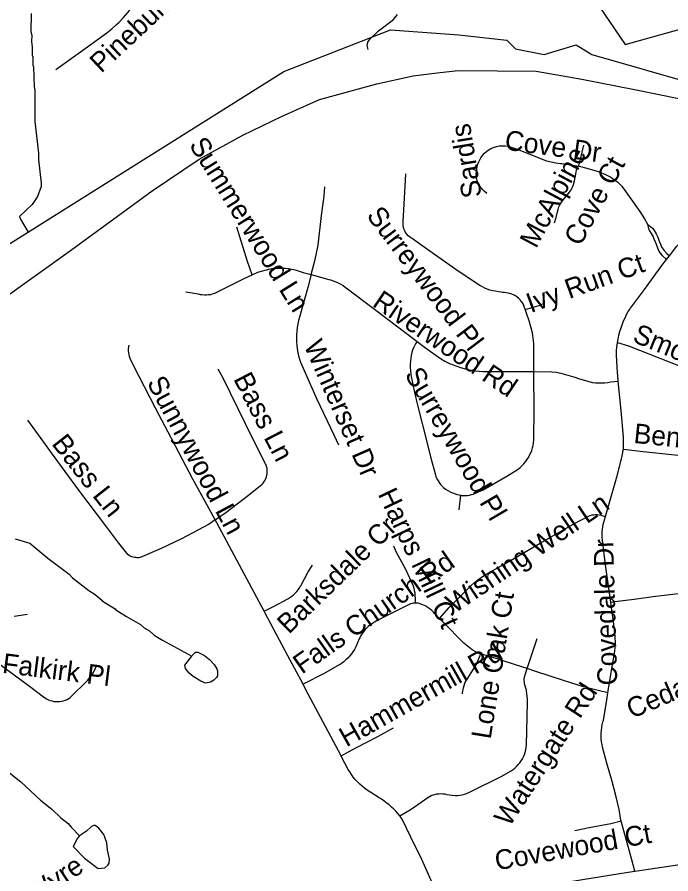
# Model space of a CAD drawing. Extents: x 1383679 to 1536984, y 460658 to 651027.
# Drawn here: x 1474850 to 1478001, y 509658 to 513786 of the extents above; entities that cross this region are included whole.
import ezdxf

# ---------------------------------------------------------------- set-up
doc = ezdxf.new("R2010")
doc.units = 0
for name, color, linetype in [('Exist Hydrographic Creek Single Shore', 7, 'Continuous'), ('Exist Hydrographic Misc Water Feature', 7, 'Continuous'), ('Exist Road Non-System Type 51', 7, 'Continuous'), ('Exist Road Non-System Type 51 Label', 7, 'Continuous'), ('Exist Utilities Electrical Transmission Line', 7, 'Continuous')]:
    doc.layers.add(name, color=color, linetype=linetype)

msp = doc.modelspace()

# ---------------------------------------------------------------- linework, layer by layer
at = {"layer": 'Exist Hydrographic Creek Single Shore'}
for points in [[(1476979.3, 513701.1), (1477210.4, 513675.2), (1477252.9, 513632.7), (1477390.3, 513606.5), (1477544.1, 513652.3), (1477620.3, 513606.2), (1478136.3, 513459.1), (1478254.2, 513443.2), (1478365.3, 513491.9), (1478443.8, 513527.9), (1478627, 513616.3), (1478843, 513583.5), (1478911.7, 513619.6), (1478960.8, 513681.8), (1479067.3, 513931.5)], [(1471649.3, 509777.6), (1472677.4, 510810.5), (1473338.3, 511407.8), (1473509.4, 511643.9), (1473562.4, 511803.7), (1473833.3, 512031.3), (1473927.4, 512137.8), (1476136.3, 513524.4), (1476649.3, 513724.2), (1476979.3, 513701.1)]]:
    msp.add_lwpolyline(points, dxfattribs=at)
at = {"layer": 'Exist Hydrographic Misc Water Feature'}
for points in [[(1474918.8, 513803.3), (1474917.1, 513715.3), (1474920.8, 513699.2), (1474920.2, 513667.2), (1474923.6, 513643.2), (1474922.8, 513603.2), (1474926.7, 513595.1), (1474925.9, 513555.1), (1474929.7, 513547), (1474931.8, 513451), (1474935.5, 513434.9), (1474936.5, 513282.9), (1474953.4, 513130.5), (1474952.8, 513098.5), (1474966.5, 512986.3), (1474966.2, 512970.3), (1474949.3, 512922.6), (1474922.4, 512883.2), (1474862.1, 512825.3), (1474866.9, 512812.3), (1474902.9, 512750.4)], [(1476541.5, 513630.7), (1476537.1, 513649.5), (1476541.4, 513665.5), (1476551.7, 513681.3), (1476592.6, 513720.4), (1476663.6, 513774.9), (1476684.1, 513798.5)], [(1474840.2, 511272.9), (1474911.7, 511251.4), (1474998.4, 511179.6), (1475100.9, 511101.5), (1475116.6, 511085.1), (1475195.4, 511023.5), (1475227.1, 511004.9), (1475270.4, 510966.6), (1475323.3, 510935.8), (1475325.6, 510930.8), (1475377.1, 510897.7), (1475444.4, 510860.4), (1475462, 510843.9), (1475487.7, 510829.4), (1475511.4, 510808.9), (1475550.9, 510784.1), (1475691.6, 510707.8)], [(1475691.6, 510707.8), (1475693.6, 510711.1), (1475709.9, 510726.8), (1475721.9, 510726.6), (1475753.6, 510709.9), (1475777.3, 510691.4), (1475800.8, 510666.9), (1475812.3, 510646.7), (1475816.2, 510636.6), (1475815.7, 510612.6), (1475811.5, 510604.7), (1475799.2, 510591), (1475783, 510581.3), (1475758.9, 510577.8), (1475735.1, 510586.3), (1475699.6, 510609), (1475679.9, 510625.4), (1475662.3, 510647.8), (1475658.7, 510663.9), (1475691.6, 510707.8)], [(1474805.6, 510151.6), (1474868.8, 510102.3), (1474963.7, 510013), (1475018.2, 509969.2), (1475061.4, 509928.3), (1475096.9, 509901.6), (1475110.5, 509883.3), (1475151, 509841.1)], [(1475151, 509841.1), (1475141.5, 509830.6), (1475120, 509789.8), (1475175.7, 509734), (1475240.7, 509684.6), (1475272.7, 509687.9), (1475287, 509699.6), (1475293.2, 509709.5), (1475295.7, 509731.4), (1475286.5, 509771.6), (1475283.2, 509807.7), (1475267.9, 509848), (1475244.5, 509878.5), (1475226.8, 509890.9), (1475220.8, 509891), (1475208.7, 509887.2), (1475184.3, 509863.7), (1475151, 509841.1)]]:
    msp.add_lwpolyline(points, dxfattribs=at)
at = {"layer": 'Exist Road Non-System Type 51'}
for p, q in [((1477579.8, 513169.2), (1477555.1, 513068.3)), ((1477549.5, 513069.2), (1477555.1, 513068.3)), ((1477980.7, 512619), (1477994.4, 512636.7)), ((1476987.5, 511482.6), (1476979.4, 511412.5)), ((1474836.9, 510900.5), (1474900.1, 510908.8))]:
    msp.add_line(p, q, dxfattribs=at)
for points in [[(1475037, 513533.8), (1475178.3, 513634.9), (1475282.3, 513711), (1475306.6, 513730.2), (1475329.6, 513750.4), (1475340.5, 513760.8), (1475363.3, 513784.9), (1475384.9, 513810.1), (1475405.4, 513836.3), (1475424.7, 513863.5), (1475438.8, 513885.3), (1475455, 513913.5), (1475469.9, 513942.5), (1475483.4, 513972.2), (1475495.5, 514002.5), (1475497.5, 514008.3)], [(1477114.8, 512936.6), (1477100.5, 512947.1), (1477094.8, 512953.3), (1477087.6, 512962.1), (1477081, 512971.4), (1477075.1, 512981.1), (1477071.2, 512988.8), (1477068.2, 512996.7), (1477065.8, 513005), (1477064.2, 513013.4), (1477063.4, 513021.9), (1477063.4, 513030.5), (1477064.2, 513039), (1477065.4, 513053.6), (1477067.7, 513066), (1477068.1, 513067.9), (1477072.3, 513081.9), (1477078, 513095.3), (1477085.1, 513108.1), (1477093.6, 513120), (1477103.3, 513130.9), (1477114.1, 513140.7), (1477120.3, 513145.5), (1477132.9, 513152.7), (1477146.1, 513158.5), (1477160, 513162.8), (1477174.2, 513165.6), (1477188.6, 513166.8), (1477203.1, 513166.5), (1477217.4, 513164.6), (1477222.5, 513163.5), (1477265.3, 513148), (1477380.1, 513101.1), (1477401.7, 513094), (1477423.8, 513088.3), (1477446.2, 513084.1), (1477468.9, 513081.5), (1477476.3, 513081), (1477549.5, 513069.2)], [(1477440.6, 512795.6), (1477447.8, 512820.8), (1477452.8, 512841.2), (1477457.7, 512859.3), (1477461.8, 512872.5), (1477465.5, 512881), (1477473.6, 512894.7), (1477489.5, 512915), (1477501.7, 512929.1), (1477512.5, 512943.1), (1477520.6, 512954.3), (1477527.1, 512966.1), (1477532.4, 512980.5), (1477537.1, 512997.8), (1477541.1, 513020.8), (1477548.9, 513066), (1477549.5, 513069.2)], [(1477555.1, 513068.3), (1477555.5, 513068.2), (1477565.5, 513066), (1477589.3, 513060.7), (1477618, 513051.4), (1477634.5, 513046.9), (1477650.8, 513041.8), (1477666.9, 513035.8), (1477682.7, 513029.2), (1477698.1, 513021.8), (1477711.8, 513014.5), (1477723.2, 513007.1), (1477734.2, 512999.1), (1477744.7, 512990.5), (1477754.6, 512981.3), (1477764, 512971.5), (1477768, 512966.9), (1477799.3, 512922.7), (1477850.9, 512848.9), (1477874.4, 512813.7), (1477889, 512788.3)], [(1477340.3, 512078.2), (1477339.9, 512133.9), (1477340.2, 512214), (1477334.1, 512265.1), (1477317.5, 512322.7), (1477290.4, 512401.5), (1477286, 512409.9), (1477280.3, 512417.6), (1477274, 512424.7), (1477267.1, 512431.3), (1477259.6, 512437.3), (1477251.7, 512442.7), (1477243.4, 512448.1), (1477234.7, 512451.3), (1477225.5, 512454), (1477216.4, 512456), (1477207, 512457.7), (1477197.5, 512458.7), (1477191.4, 512459.5), (1477183.6, 512460.8), (1477169.8, 512462.5), (1477156.1, 512465), (1477142.9, 512467), (1477129.1, 512471.1), (1477116.3, 512475.4), (1477103.7, 512480.6), (1477092.5, 512486.1), (1477079.6, 512493.2), (1476975.7, 512562.4), (1476795.7, 512688.6), (1476754, 512718.8), (1476747.1, 512722.9), (1476740.7, 512727.6), (1476734.7, 512732.9), (1476729.4, 512738.8), (1476724.6, 512745.2), (1476720.4, 512752), (1476717, 512759.2), (1476714.3, 512766.8), (1476712.4, 512774.5), (1476711.2, 512782.4), (1476710.8, 512790.4), (1476711.2, 512798.3), (1476711.5, 512800.7), (1476716.1, 512885.5), (1476723.6, 513031.1)], [(1477994.4, 512636.7), (1478030, 512682.2), (1478046.2, 512699.8), (1478063, 512716.8), (1478080.4, 512733.2), (1478098.3, 512749.1), (1478116.7, 512764.3), (1478135.6, 512779), (1478155, 512793), (1478159.2, 512795.9), (1478221.1, 512845.5), (1478349.2, 512944.5), (1478496.2, 513058.1)], [(1476267.7, 512546.5), (1476287, 512618), (1476301.5, 512686.7), (1476318, 512830.9), (1476329.4, 512923.6), (1476333.6, 512967.7)], [(1477889, 512788.3), (1477912.1, 512769.8), (1477918.8, 512760.9), (1477929.6, 512742.1), (1477938.1, 512725.5), (1477945.3, 512707.3), (1477951.9, 512688.8), (1477954.9, 512681.5), (1477958.7, 512674.5), (1477963.2, 512668), (1477967.2, 512663), (1477981.6, 512647.9), (1477994.4, 512636.7)], [(1477889, 512788.3), (1477894, 512765.8), (1477898, 512756.9), (1477905.3, 512744.3), (1477910.7, 512735.7), (1477915.4, 512726.8), (1477919.4, 512717.5), (1477926.7, 512699.8), (1477936.2, 512674.6), (1477943.6, 512658.3), (1477948.9, 512649.4), (1477959.8, 512637.5), (1477980.7, 512619)], [(1475982.6, 512544.5), (1475960.6, 512608.9), (1475909, 512774.6)], [(1477744, 512219), (1477746.7, 512234.7), (1477750.7, 512253.3), (1477755.5, 512271.6), (1477761, 512289.8), (1477767.3, 512307.7), (1477773.4, 512323), (1477780.2, 512338.1), (1477787.7, 512352.9), (1477796, 512367.2), (1477804.9, 512381.2), (1477806.9, 512384.1), (1477873.8, 512474.6), (1477962.7, 512596), (1477980.7, 512619)], [(1475982.6, 512544.5), (1476010.7, 512557.2), (1476069.3, 512573.1), (1476077.4, 512574.2), (1476093.5, 512575.9), (1476109.6, 512576.7), (1476125.8, 512576.8), (1476141.9, 512576.1), (1476158, 512574.6), (1476174, 512572.3), (1476189.9, 512569.2), (1476229.4, 512556.5), (1476267.7, 512546.5)], [(1475662.8, 512462.9), (1475713.3, 512454.1), (1475723.6, 512452.2), (1475732.4, 512450.5), (1475742.9, 512449.3), (1475752.9, 512448.9), (1475762.9, 512448.5), (1475773.3, 512449.3), (1475783.6, 512450.5), (1475792.8, 512452.6), (1475803.6, 512456.1), (1475813.1, 512460.2), (1475944.3, 512527.2), (1475982.6, 512544.5)], [(1476266.9, 512546.5), (1476250.8, 512483.9), (1476211.5, 512341.1), (1476207.2, 512324.5), (1476203.6, 512307.6), (1476200.8, 512290.7), (1476198.8, 512273.6), (1476197.6, 512256.4), (1476197.1, 512239.3), (1476197.5, 512222.1), (1476198.6, 512204.9), (1476200.5, 512187.8), (1476203.2, 512170.8), (1476206.5, 512154.7), (1476210.6, 512138.7), (1476215.5, 512123), (1476295.4, 511945.1), (1476376.8, 511773.3), (1476399.5, 511725.9)], [(1476267.7, 512546.5), (1476353.4, 512522.3), (1476361.2, 512520.2), (1476373.8, 512516.1), (1476386.2, 512511.3), (1476398.2, 512505.8), (1476409.9, 512499.6), (1476421.3, 512492.7), (1476432.1, 512485.1), (1476442.5, 512476.9), (1476572.8, 512378.5), (1476684.9, 512294.4), (1476778, 512223.2)], [(1477299.2, 512376.9), (1477365.8, 512396.9), (1477394, 512410)], [(1475805.2, 511363.8), (1475765.9, 511435.3), (1475696.9, 511559.9), (1475594.3, 511755.7), (1475516.8, 511902.3), (1475438, 512054), (1475399, 512132.6), (1475395.3, 512141.4), (1475392.3, 512150.5), (1475390, 512159.9), (1475388.5, 512169.3), (1475387.8, 512178.9), (1475387.9, 512188.5), (1475388.8, 512198.1), (1475390.2, 512206.4)], [(1476778, 512223.2), (1476771.1, 512212.5), (1476765.5, 512202.5), (1476760.6, 512192.1), (1476756.5, 512181.4), (1476753.1, 512170.5), (1476749.9, 512156.6), (1476747.4, 512142.6), (1476745.8, 512128.5), (1476744.9, 512114.3), (1476744.9, 512098.4), (1476745.6, 512082.5), (1476747.1, 512066.7), (1476748.9, 512054), (1476765, 511977.3), (1476780.4, 511916.5), (1476827, 511733.3), (1476842.3, 511667.7), (1476866.1, 511580.7), (1476868.9, 511571.7), (1476873.6, 511561.4), (1476879.1, 511551.4), (1476884.6, 511543.1), (1476891.1, 511534.5), (1476898.2, 511526.6), (1476905.7, 511519.5), (1476915.1, 511512.3), (1476926.1, 511505.6), (1476937.5, 511498.7), (1476957.4, 511490.4), (1476971.2, 511486.1), (1476981, 511483.7), (1476987.5, 511482.6)], [(1476778, 512223.2), (1476818, 512192.5), (1476891.1, 512141), (1476911.4, 512128.9), (1476934.7, 512117.8), (1476951.8, 512110.5), (1476969.1, 512103.9), (1476986.8, 512098.1), (1477004.6, 512093), (1477022.7, 512088.6), (1477040.9, 512085.1), (1477059.3, 512082.3), (1477077.7, 512080.3), (1477096.2, 512079.1), (1477114.8, 512078.7), (1477311.4, 512078.5), (1477340.3, 512078.2)], [(1477747.1, 512032.2), (1477746.8, 512035.1), (1477742, 512098.6), (1477738.5, 512159.4), (1477739.4, 512178.3), (1477741, 512197.2), (1477743.5, 512216), (1477744, 512219)], [(1477744, 512219), (1477796.4, 512202.5), (1477947.1, 512143.6), (1478127.4, 512071.9)], [(1475805.2, 511363.8), (1475856.7, 511399.6), (1475965.4, 511483.1), (1476031.3, 511535.1), (1476036.8, 511541.4), (1476041.7, 511548.2), (1476046, 511555.4), (1476049.5, 511563), (1476052.3, 511570.9), (1476054.4, 511579.1), (1476055.7, 511587.3), (1476056.2, 511595.7), (1476055.9, 511604.1), (1476054.8, 511612.4), (1476053, 511620.6), (1476050.3, 511628.5), (1476048.1, 511633.9), (1475988.4, 511750.9), (1475843.2, 512045.9), (1475820, 512089.4)], [(1476987.5, 511482.6), (1476991, 511482), (1477001.1, 511481.1), (1477011.1, 511481), (1477021.2, 511481.7), (1477031.2, 511483.2), (1477041, 511485.5), (1477048.5, 511487.7), (1477095.8, 511507.9), (1477210.6, 511574.3), (1477264.5, 511607.6), (1477274.2, 511615.6), (1477283.4, 511624.3), (1477292, 511633.5), (1477300, 511643.2), (1477307.4, 511653.4), (1477314.2, 511664.1), (1477320.3, 511675.1), (1477325.6, 511686.5), (1477330.3, 511698.2), (1477334.2, 511710.2), (1477337.3, 511722.4), (1477339.7, 511734.8), (1477341.3, 511747.3), (1477341.4, 511748), (1477341.6, 511898.3), (1477340.4, 512061.1), (1477340.3, 512078.2)], [(1477340.3, 512078.2), (1477428.1, 512077.5), (1477447.8, 512075.2), (1477470.8, 512070.3), (1477493.5, 512064.7), (1477516, 512058.3), (1477538.3, 512051.2), (1477560.4, 512043.3), (1477623.3, 512026), (1477638, 512024.4), (1477652.7, 512023.6), (1477667.4, 512023.6), (1477682.2, 512024.4), (1477696.8, 512026), (1477711.4, 512028.4), (1477747.1, 512032.2)], [(1477685.6, 511379.7), (1477698.1, 511425.6), (1477742, 511575.8), (1477763.3, 511657.4), (1477767.1, 511672.1), (1477772.5, 511706.7), (1477772.3, 511761.9), (1477761.4, 511890.5), (1477747.1, 512032.2)], [(1475805.2, 511363.8), (1475775.8, 511343.3), (1475642.3, 511272.1), (1475544.4, 511226.2), (1475452, 511186.1), (1475446.1, 511183.9), (1475441.7, 511182.5), (1475435.2, 511181.6), (1475429.3, 511181.4), (1475423.4, 511181.8), (1475416.4, 511182.7), (1475409.1, 511184.3), (1475402.4, 511186.5), (1475395.5, 511189.4), (1475389.6, 511192.6), (1475383.3, 511197.7), (1475378.6, 511203), (1475341.2, 511250.8), (1475282.5, 511328.6), (1475148.3, 511507.1), (1475015.7, 511687.6), (1474965.5, 511755.6), (1474901.4, 511843.6)], [(1477773, 511704.7), (1477852.4, 511695.3), (1478033.8, 511676.2)], [(1476885.9, 510888.3), (1476932, 510941.9), (1477039.6, 511049.2), (1477054.8, 511062), (1477070.4, 511074.2), (1477086.5, 511085.7), (1477103, 511096.6), (1477120, 511106.8), (1477128.8, 511111.8), (1477208.8, 511156.3), (1477371.1, 511250.8), (1477530.8, 511342.6), (1477603.6, 511382.3), (1477611.9, 511385.2), (1477620.5, 511387.4), (1477629.3, 511388.8), (1477638.2, 511389.4), (1477647, 511389.2), (1477655.8, 511388.3), (1477664.5, 511386.6), (1477668.6, 511385.5), (1477685.6, 511379.7)], [(1477711.4, 510966.3), (1477706.6, 511001.8), (1477686.6, 511146.5), (1477670.9, 511265.6), (1477669.6, 511279.6), (1477669.2, 511293.6), (1477669.5, 511307.6), (1477675.1, 511341.4), (1477685.6, 511379.7)], [(1476040.8, 510924.5), (1475812.8, 511350.1), (1475805.2, 511363.8)], [(1476768.6, 510962.8), (1476769.7, 510974.6), (1476770, 510986.4), (1476769.5, 510998.2), (1476768.2, 511009.9), (1476766.1, 511021.6), (1476763.3, 511033), (1476759.9, 511043.7), (1476723.4, 511124.8), (1476677.9, 511209.8), (1476666.1, 511236.8)], [(1476040.8, 510924.5), (1476089.2, 510948.7), (1476155.6, 510983.6), (1476165.1, 510989.3), (1476174.1, 510995.6), (1476182.6, 511002.5), (1476190.6, 511010), (1476198.1, 511018.1), (1476204.9, 511026.7), (1476211.2, 511035.8), (1476216.7, 511045.3), (1476217.4, 511046.6), (1476252.6, 511113.4), (1476273.2, 511146.3)], [(1478052.9, 511009.8), (1477927.2, 510994.6), (1477823.9, 510980.4), (1477730.2, 510968.6), (1477711.4, 510966.3)], [(1476768.6, 510962.8), (1476761.3, 510962.2), (1476754.1, 510960.8), (1476747, 510958.6), (1476740.3, 510955.7), (1476737.3, 510954.1), (1476588.1, 510880.9), (1476551.3, 510857.5), (1476542.5, 510850.2), (1476534.2, 510842.4), (1476526.5, 510834), (1476519.4, 510825.1), (1476512.9, 510815.7), (1476507.1, 510805.9), (1476501.9, 510795.7), (1476499.6, 510790.3), (1476482.6, 510751.3), (1476476.2, 510739.8), (1476469.1, 510728.6), (1476461.3, 510717.9), (1476453, 510707.7), (1476444, 510698), (1476434.4, 510688.8), (1476424.4, 510680.3), (1476413.8, 510672.3), (1476329.6, 510623.7), (1476228.4, 510571.4)], [(1476885.9, 510888.3), (1476863.3, 510910.9), (1476856.3, 510919), (1476848.7, 510926.6), (1476840.6, 510933.7), (1476832, 510940.1), (1476822.9, 510945.8), (1476813.5, 510950.9), (1476803.7, 510955.2), (1476793.6, 510958.9), (1476783.3, 510961.7), (1476776, 510962.7), (1476768.6, 510962.8)], [(1477697.7, 510530.9), (1477712, 510618.5), (1477730.9, 510731.3), (1477732.6, 510749.9), (1477733.5, 510768.6), (1477732.5, 510802.9), (1477725.6, 510860.9), (1477711.4, 510966.3)], [(1476228.4, 510571.4), (1476155.1, 510708.5), (1476046, 510914.8), (1476040.8, 510924.5)], [(1477081.9, 510718.8), (1477069.8, 510723.8), (1477058.1, 510729.4), (1477046.8, 510735.8), (1477044.2, 510737.4), (1477003.8, 510769), (1476903.7, 510870.4), (1476885.9, 510888.3)], [(1477308.6, 510647), (1477319.3, 510680.8), (1477345.1, 510759.2), (1477357.1, 510792)], [(1477081.9, 510718.8), (1477078.6, 510706.3), (1477074.6, 510694), (1477069.8, 510682), (1477064.3, 510670.2), (1477017.3, 510596.5), (1477011.8, 510585.9), (1477007, 510575), (1477002.9, 510563.9), (1476999.6, 510552.4), (1476997.1, 510540.8), (1476995.3, 510529.1), (1476994.9, 510525.5)], [(1477308.6, 510647), (1477252.1, 510665.1), (1477119.5, 510708.5), (1477106.7, 510711.2), (1477094.2, 510714.6), (1477081.9, 510718.8)], [(1474736.3, 510689.9), (1474909.4, 510561.9), (1474984.7, 510505.7), (1474992.7, 510500.9), (1475001, 510496.9), (1475009.7, 510493.6), (1475018.6, 510491.1), (1475027.7, 510489.3), (1475036.9, 510488.3), (1475046.1, 510488.1), (1475055.4, 510488.7), (1475064.6, 510490.1), (1475073.6, 510492.2), (1475082.4, 510495.1), (1475090.9, 510498.7), (1475099.1, 510503.1), (1475106.8, 510508.1), (1475191.2, 510592), (1475218.3, 510628.2), (1475234.7, 510664)], [(1476694.6, 509937.1), (1476749.2, 509970), (1476830.2, 510025.9), (1476838.2, 510030.8), (1476846.6, 510035), (1476855.3, 510038.5), (1476864.3, 510041.2), (1476873.5, 510043.2), (1476882.9, 510044.4), (1476892.3, 510044.8), (1476901.7, 510044.4), (1476911, 510043.3), (1476920.2, 510041.3), (1476920.3, 510041.3), (1476960.7, 510035.8), (1476972.1, 510036.3), (1476983.4, 510037.5), (1476994.7, 510039.5), (1477005.8, 510042.3), (1477016.6, 510045.8), (1477027.2, 510050.1), (1477037.5, 510055.1), (1477182.8, 510127.9), (1477231.3, 510154.1), (1477240.6, 510160.8), (1477249.5, 510168.1), (1477257.8, 510175.9), (1477265.6, 510184.4), (1477272.8, 510193.3), (1477279.3, 510202.8), (1477285.2, 510212.6), (1477290.4, 510222.8), (1477294.9, 510233.4), (1477298.6, 510244.3), (1477301.6, 510255.3), (1477303.8, 510266.6), (1477305.2, 510278), (1477305.3, 510278.7), (1477309.3, 510484.8), (1477309.5, 510498.8), (1477308.9, 510512.8), (1477307.5, 510526.7), (1477305.3, 510540.6), (1477304.9, 510542.6), (1477296.4, 510573.4), (1477295, 510581.2), (1477294.5, 510589), (1477294.7, 510596.8), (1477295.7, 510604.6), (1477297.5, 510612.3), (1477299.3, 510617.5), (1477308.6, 510647)], [(1477697.7, 510530.9), (1477657.5, 510540.1), (1477579.7, 510558.7), (1477488.7, 510587.8), (1477345.5, 510635.2), (1477308.6, 510647)], [(1476411.4, 510227.1), (1476348.8, 510343.8), (1476240.5, 510548.7), (1476228.4, 510571.4)], [(1477761.9, 509912.1), (1477760.6, 509917), (1477751.2, 509967.6), (1477738, 510029.3), (1477718.2, 510102.5), (1477693.1, 510192.1), (1477672.1, 510267.9), (1477669.2, 510281.4), (1477667, 510295), (1477665.6, 510308.6), (1477664.9, 510322.4), (1477665.1, 510336.1), (1477666, 510349.9), (1477667.8, 510363.5), (1477670.3, 510377.1), (1477673.6, 510390.4), (1477675.7, 510397.8), (1477692.2, 510497), (1477697.7, 510530.9)], [(1476411.4, 510227.1), (1476485.7, 510267), (1476588.3, 510320.8), (1476664.4, 510361)], [(1476694.6, 509937.1), (1476687.2, 509946.7), (1476677.1, 509958.5), (1476666.4, 509969.7), (1476655.2, 509980.3), (1476643.5, 509990.4), (1476627.6, 510002.7), (1476611.3, 510014.3), (1476594.5, 510025.3), (1476591.2, 510027.4), (1476536.9, 510061.5), (1476524.5, 510070.5), (1476512.6, 510080.1), (1476501.3, 510090.3), (1476490.4, 510101.1), (1476480.2, 510112.4), (1476470.6, 510124.3), (1476461.5, 510136.6), (1476453.2, 510149.4), (1476446.6, 510160.4), (1476413.8, 510222.5), (1476411.4, 510227.1)], [(1476892, 509520.9), (1476858.9, 509596.5), (1476800.4, 509727.8), (1476747.6, 509835), (1476705.5, 509921.8), (1476696.7, 509934.5), (1476694.6, 509937.1)], [(1477761.9, 509912.1), (1477711, 509899.9), (1477607.2, 509880.2), (1477537.6, 509865.1)], [(1477827.5, 509670.4), (1477813.7, 509725.3), (1477761.9, 509912.1)], [(1477827.5, 509670.4), (1477893.3, 509680.3), (1478141.2, 509717), (1478308, 509744), (1478531.1, 509778.5), (1478730.3, 509811.2), (1478849.5, 509832.5), (1479046, 509864.1), (1479262.1, 509897), (1479326.4, 509906.9)], [(1477359.3, 509591.8), (1477367.2, 509592.9), (1477401.4, 509602.7), (1477575, 509631.8), (1477795.2, 509665.6), (1477827.5, 509670.4)]]:
    msp.add_lwpolyline(points, dxfattribs=at)
at = {"layer": 'Exist Utilities Electrical Transmission Line'}
for points in [[(1477602.5, 513917.5), (1477780.1, 513654.4), (1478212.3, 513775.2), (1478493.8, 513856.6), (1478758.6, 513669.9), (1479107.1, 513447.8)], [(1474767.2, 512418.8), (1475107.8, 512662.4), (1475501.4, 512949.1), (1475728.4, 513101), (1475938.6, 513217), (1476124.5, 513307.5), (1476308.1, 513390), (1476583.5, 513464.9), (1476758.4, 513503.6), (1476874.7, 513517.5), (1476975.4, 513528.7), (1477351.7, 513525.8), (1477571.2, 513488), (1477826.3, 513437.6), (1478039.7, 513393.9), (1478217.3, 513358.9), (1478357.3, 513366.5), (1478455.5, 513372.9), (1478775.9, 513385.5), (1479086.3, 513400.2), (1479107.1, 513447.8)]]:
    msp.add_lwpolyline(points, dxfattribs=at)

# ---------------------------------------------------------------- texts
at = {"layer": 'Exist Road Non-System Type 51 Label'}
for s, rotation, p in [('Pineburr Rd', 43.1278, (1475255.4, 513513.1)), ('Sardis', 99.2842, (1477090.1, 512923.2)), ('Cove Dr', 352.3246, (1477196.6, 513148.4)), ('Summerwood Ln', 301.8915, (1475676.7, 513170.7)), ('McAlpine', 61.9427, (1477351.5, 512667.5)), ('Cove Ct', 61.4348, (1477564.4, 512677.7)), ('Surreywood Pl', 307.0499, (1476531, 512829.1)), ('Ivy Run Ct', 19.9834, (1477325.4, 512359.8)), ('Riverwood Rd', 325.9817, (1476557.2, 512396.5)), ('Smoke House Dr', 337.6197, (1477811.3, 512223.8)), ('Winterset Dr', 293.7027, (1476230.6, 512205.6)), ('Bass Ln', 297.3779, (1475890.9, 512043.4)), ('Surreywood Pl', 300.3128, (1476716, 512064.3)), ('Sunnywood Ln', 298.0246, (1475473.7, 512025.8)), ('Bent Pine Cr', 354.1441, (1477818.9, 511734.9)), ('Bass Ln', 308.2642, (1475013.3, 511729.7)), ('Harps Mill Ct', 295.4363, (1476587.4, 511488.4)), ('Wishing Well Ln', 34.0893, (1476958.7, 510911.1)), ('Barksdale Cr', 44.1702, (1476159.8, 510809.7)), ('Covedale Dr', 91.6493, (1477743, 510567.4)), ('Falls Church Rd', 35.1433, (1476223.2, 510617.6)), ('Lone Oak Ct', 80.8378, (1477132.2, 510303.9)), ('Hammermill Rd', 29.4281, (1476437.1, 510267.2)), ('Cedarknoll Ct', 23.295, (1477812.9, 510404.5)), ('Falkirk Pl', 352.8313, (1474775.7, 510627.5)), ('Watergate Rd', 56.8807, (1477222.8, 509880.7)), ('Covewood Ct', 10.1545, (1477161.6, 509674.4)), ('Wyre', 33.6906, (1474932.6, 509509.7))]:
    msp.add_text(s, height=95, rotation=rotation, dxfattribs=at).set_placement(p)

doc.saveas('drawing.dxf')
